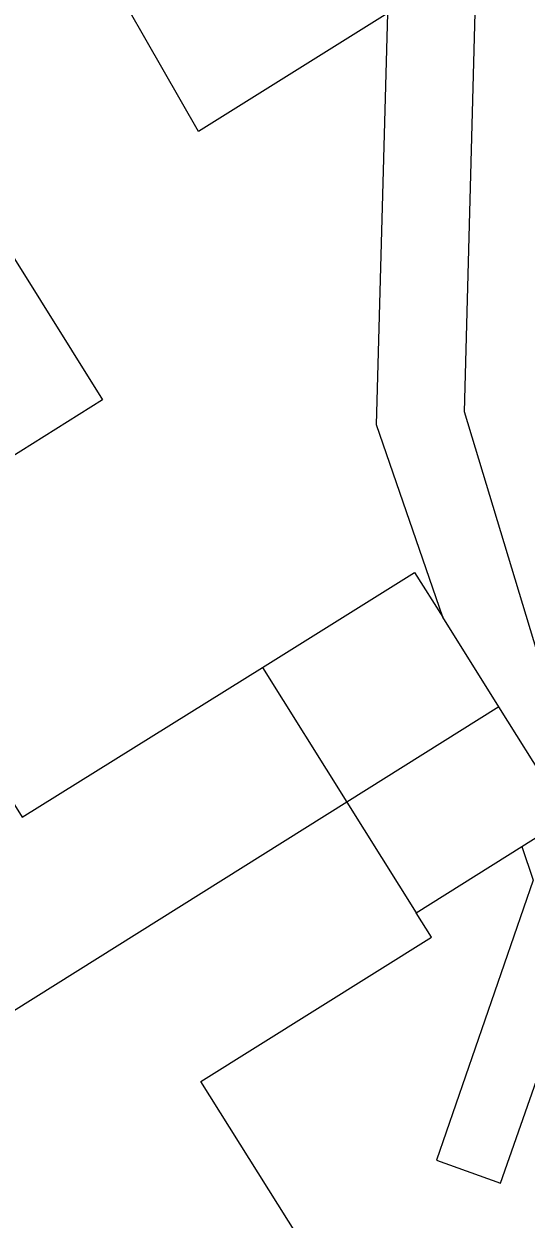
# Model space of a CAD drawing. Extents: x 161801 to 162379, y 382315 to 382832.
# Drawn here: x 162116.03 to 162125.8, y 382485.49 to 382508.74 of the extents above; entities that cross this region are included whole.
import ezdxf

# ---------------------------------------------------------------- set-up
doc = ezdxf.new("R2010")
doc.units = 0
doc.layers.add('IMGEO_Pand', color=7, linetype='Continuous')
doc.layers.add('IMGEO_Voetpad_open', color=7, linetype='Continuous')

msp = doc.modelspace()

# ---------------------------------------------------------------- linework, layer by layer
at = {"layer": 'IMGEO_Pand'}
for points in [[(162123.109, 382508.947), (162119.43, 382506.643), (162117.034, 382510.827), (162123.222, 382514.347)], [(162115.75, 382504.324), (162117.563, 382501.429), (162115.286, 382500), (162112.796, 382498.437), (162114.398, 382495.875)], [(162120.671, 382496.223), (162123.631, 382498.068), (162124.177, 382497.197)], [(162125.269, 382495.453), (162124.177, 382497.197)], [(162114.398, 382495.875), (162116, 382493.312), (162120.671, 382496.223)], [(162120.671, 382496.223), (162122.314, 382493.6)], [(162125.269, 382495.453), (162122.314, 382493.6)], [(162125.713, 382492.737), (162126.243, 382493.069), (162126.284, 382493.833), (162125.269, 382495.453)], [(162122.314, 382493.6), (162110.159, 382485.985)], [(162122.314, 382493.6), (162123.661, 382491.451)], [(162123.661, 382491.451), (162125.713, 382492.737)], [(162120.705, 382484.408), (162120.541, 382484.67), (162121.35, 382485.177), (162119.474, 382488.169), (162123.957, 382490.978), (162123.661, 382491.451)]]:
    msp.add_lwpolyline(points, dxfattribs=at)
at = {"layer": 'IMGEO_Voetpad_open'}
for points in [[(162125.713, 382492.737), (162125.938, 382492.083), (162124.059, 382486.638), (162125.298, 382486.194), (162127.361, 382492.073), (162124.601, 382501.194), (162125.039, 382517.695), (162124.78, 382518.047)], [(162124.177, 382497.197), (162122.887, 382500.941), (162123.109, 382508.947)]]:
    msp.add_lwpolyline(points, dxfattribs=at)

doc.saveas('drawing.dxf')
